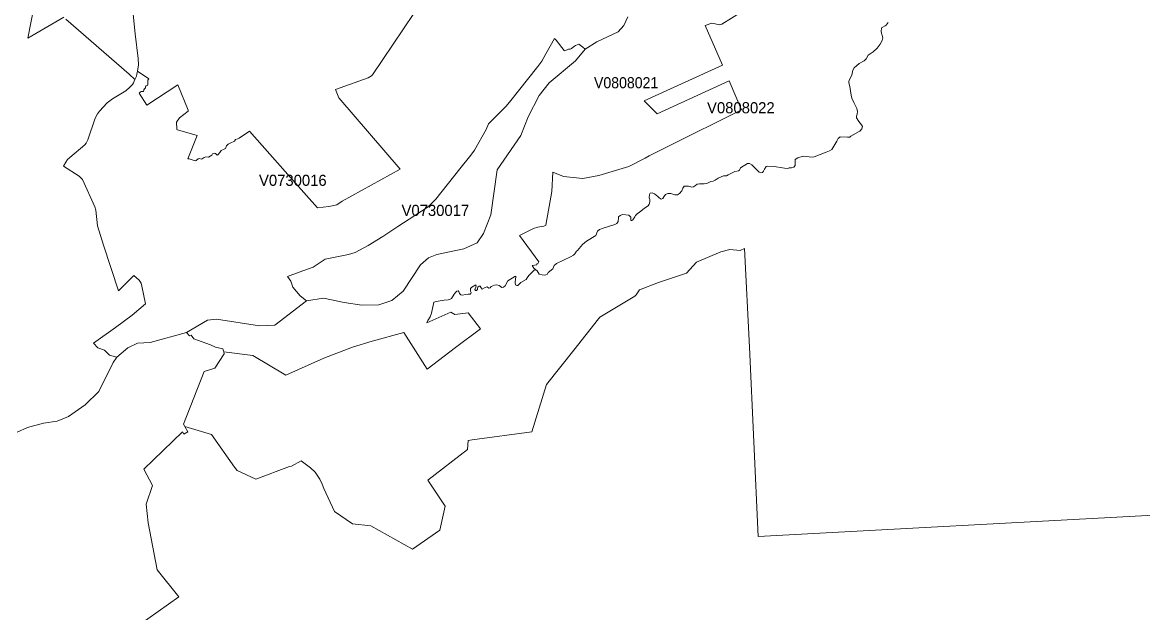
# Model space of a CAD drawing. Extents: x 369010 to 735936, y 6377141 to 6616555.
# Drawn here: x 538045 to 548142, y 6472991 to 6478309 of the extents above; entities that cross this region are included whole.
import ezdxf
from ezdxf.enums import TextEntityAlignment as Align

# ---------------------------------------------------------------- set-up
doc = ezdxf.new("R2010")
doc.units = 0
doc.header["$LTSCALE"] = 40
doc.layers.add('3', color=7, linetype='Continuous', lineweight=13)
doc.layers.add('4', color=7, linetype='Continuous')

msp = doc.modelspace()

# ---------------------------------------------------------------- linework, layer by layer
at = {"layer": '3'}
for points in [[(538418.11, 6478356.28), (538095.05, 6478166.12), (538183.92, 6478628.87)], [(538183.92, 6478628.87), (538095.05, 6478166.12), (538418.11, 6478356.28)], [(538437.31, 6478338.74), (539006.64, 6477841.73), (539058.45, 6477795.89), (539072.35, 6477825.51), (539075.66, 6477841.9), (539082.61, 6477868.71), (539091.88, 6477926.47), (539089.06, 6477984.89), (539061.09, 6478205.01), (539056.63, 6478262.44), (539038.92, 6478446.81)], [(539038.92, 6478446.81), (539056.63, 6478262.44), (539061.09, 6478205.01), (539089.06, 6477984.89), (539091.88, 6477926.47), (539082.61, 6477868.71), (539185.55, 6477799.69), (539181.09, 6477796.71), (539175.46, 6477787.61), (539175.62, 6477747.23), (539171.65, 6477739.94), (539168.01, 6477737.13), (539164.53, 6477736.97), (539161.89, 6477738.62), (539157.42, 6477738.29), (539154.44, 6477731.84), (539154.27, 6477727.53), (539155.27, 6477720.58), (539149.31, 6477712.8), (539145.67, 6477711.15), (539140.37, 6477701.05), (539140.21, 6477696.58), (539136.07, 6477689.8), (539132.59, 6477687.31), (539115.88, 6477685.49), (539108.93, 6477683.67), (539096.18, 6477672.25), (539167.18, 6477564.18), (539447.55, 6477747.89), (539537.91, 6477519.49), (539537.91, 6477509.73), (539461.61, 6477448.99), (539434.8, 6477411.75), (539435.96, 6477348.69), (539437.29, 6477343.07), (539443.41, 6477340.25), (539620.33, 6477289.44), (539537.42, 6477081.07), (539549, 6477080.74), (539603.12, 6477061.38), (539610.9, 6477063.53), (539629.77, 6477081.24), (539641.35, 6477083.39), (539655.92, 6477077.6), (539665.52, 6477078.92), (539683.72, 6477092.99), (539698.12, 6477096.96), (539721.46, 6477093.98), (539739, 6477102.59), (539751.25, 6477113.68), (539757.7, 6477124.44), (539765.98, 6477129.23), (539776.07, 6477131.39), (539784.51, 6477128.9), (539796.93, 6477116.82), (539800.9, 6477114.01), (539807.68, 6477115.33), (539823.41, 6477137.84), (539838.14, 6477155.05), (539863.62, 6477166.31), (539876.7, 6477173.76), (539883.65, 6477197.09), (539899.37, 6477210.83), (539919.07, 6477221.59), (539956.97, 6477237.97), (539967.23, 6477254.52), (539986.76, 6477259.98), (539999.5, 6477264.95), (540091.85, 6477328.34), (540482.44, 6476886.28), (540704.71, 6476638.02), (540808.15, 6476651.76), (540879.98, 6476666.65), (540927.81, 6476697.44), (541449.81, 6476987.56), (540898.19, 6477630.38)], [(541574.27, 6478390.71), (541201.56, 6477836.43), (541192.12, 6477827.83), (541162.83, 6477808.79), (540867.9, 6477703.37), (540898.19, 6477630.38), (541449.81, 6476987.56), (540927.81, 6476697.44), (540879.98, 6476666.65), (540808.15, 6476651.76), (540704.71, 6476638.02), (540482.44, 6476886.28), (540091.85, 6477328.34), (539999.5, 6477264.95), (539986.76, 6477259.98), (539967.23, 6477254.52), (539956.97, 6477237.97), (539919.07, 6477221.59), (539899.37, 6477210.83), (539883.65, 6477197.09), (539876.7, 6477173.76), (539863.62, 6477166.31), (539838.14, 6477155.05), (539823.41, 6477137.84), (539807.68, 6477115.33), (539800.9, 6477114.01), (539796.93, 6477116.82), (539784.51, 6477128.9), (539776.07, 6477131.39), (539765.98, 6477129.23), (539757.7, 6477124.44), (539751.25, 6477113.68), (539739, 6477102.59), (539721.46, 6477093.98), (539698.12, 6477096.96), (539683.72, 6477092.99), (539665.52, 6477078.92), (539655.92, 6477077.6), (539641.35, 6477083.39), (539629.77, 6477081.24), (539610.9, 6477063.53), (539603.12, 6477061.38), (539549, 6477080.74), (539537.42, 6477081.07), (539620.33, 6477289.44), (539443.41, 6477340.25), (539437.29, 6477343.07), (539435.96, 6477348.69), (539434.8, 6477411.75), (539461.61, 6477448.99)], [(540898.19, 6477630.38), (540867.9, 6477703.37), (541162.83, 6477808.79), (541192.12, 6477827.83), (541201.56, 6477836.43), (541574.27, 6478390.71)], [(542342.38, 6475938.43), (542365.38, 6475921.39), (542381.27, 6475924.2), (542396.66, 6475934.13), (542421.16, 6475980.47), (542482.56, 6476020.52), (542491.83, 6476021.35), (542493.65, 6476013.57), (542489.51, 6475998.35), (542488.02, 6475965.91), (542491, 6475944.23), (542500.6, 6475938.93), (542510.2, 6475937.44), (542539, 6475966.07), (542587.16, 6475993.05), (542595.27, 6476006.62), (542611.32, 6476029.3), (542644.75, 6476065.21), (542659.32, 6476075.97), (542673.39, 6476078.45), (542653.86, 6476094.67), (542638.63, 6476119.83), (542681.66, 6476123.3), (542681.33, 6476133.73), (542694.4, 6476141.01), (542699.2, 6476153.09), (542525.92, 6476388.27), (542653.36, 6476452.32), (542689.94, 6476464.57), (542745.05, 6476473.67), (542764.08, 6476482.61), (542817.54, 6476786.31), (542825.65, 6476959.59), (542921.14, 6476921.2), (543096.08, 6476902.99), (543241.06, 6476931.13), (543511.33, 6477009.91), (543659.95, 6477086.37), (543693.39, 6477106.73), (543861.37, 6477189.81), (544526.04, 6477522.8), (544414.65, 6477782.48), (543765.88, 6477486.06), (543648.2, 6477603.24), (544356.06, 6477922.83), (544198.67, 6478281.31), (544259.08, 6478301), (544331.57, 6478288.92), (544349.77, 6478293.89), (544524.71, 6478402.62)], [(544524.71, 6478402.62), (544349.77, 6478293.89), (544331.57, 6478288.92), (544259.08, 6478301), (544198.67, 6478281.31), (544356.06, 6477922.83), (543648.2, 6477603.24), (543765.88, 6477486.06), (544414.65, 6477782.48), (544526.04, 6477522.8), (543861.37, 6477189.81), (543693.39, 6477106.73), (543659.95, 6477086.37), (543511.33, 6477009.91), (543241.06, 6476931.13), (543096.08, 6476902.99), (542921.14, 6476921.2), (542825.65, 6476959.59), (542817.54, 6476786.31), (542764.08, 6476482.61), (542745.05, 6476473.67)], [(537996.74, 6474617.05), (538089.75, 6474659.42), (538234.4, 6474698.31), (538358.03, 6474716.85), (538460.32, 6474757.56), (538610.92, 6474863.32), (538733.56, 6474983.48), (538863.98, 6475245.3), (538895.59, 6475291.48), (538829.55, 6475311.34), (538785.86, 6475355.53), (538726.28, 6475377.71), (538685.9, 6475420.24), (538884.17, 6475558.6), (539035.28, 6475670.48), (539156.09, 6475774.75), (539122.33, 6475933.47), (539114.22, 6475958.79), (539096.35, 6475985.77), (539049.51, 6476027.97), (538910.49, 6475891.1), (538777.09, 6476301.22), (538721.81, 6476475.16), (538706.59, 6476618.49), (538698.97, 6476646.79), (538586.76, 6476894.05), (538556.31, 6476924.84), (538416.62, 6477014.71), (538437.14, 6477050.12), (538453.03, 6477072.47), (538472.89, 6477093.16), (538607.61, 6477206.86), (538620.19, 6477221.59), (538633.43, 6477250.22), (538701.62, 6477445.84), (538721.48, 6477485.07), (538740.68, 6477510.23), (538809.36, 6477584.21), (538857.03, 6477619.62), (538976.03, 6477691.62), (539013.43, 6477725.38), (539037.1, 6477749.71), (539045.21, 6477763.45), (539058.45, 6477795.89), (539006.64, 6477841.73), (538437.31, 6478338.74)], [(539082.61, 6477868.71), (539075.66, 6477841.9), (539072.35, 6477825.51), (539058.45, 6477795.89), (539045.21, 6477763.45), (539037.1, 6477749.71), (539013.43, 6477725.38), (538976.03, 6477691.62), (538857.03, 6477619.62), (538809.36, 6477584.21), (538740.68, 6477510.23), (538721.48, 6477485.07), (538701.62, 6477445.84), (538633.43, 6477250.22), (538620.19, 6477221.59), (538607.61, 6477206.86), (538472.89, 6477093.16), (538453.03, 6477072.47), (538437.14, 6477050.12), (538416.62, 6477014.71), (538556.31, 6476924.84), (538586.76, 6476894.05), (538698.97, 6476646.79), (538706.59, 6476618.49), (538721.81, 6476475.16), (538777.09, 6476301.22), (538910.49, 6475891.1), (539049.51, 6476027.97), (539096.35, 6475985.77), (539114.22, 6475958.79), (539122.33, 6475933.47), (539156.09, 6475774.75), (539035.28, 6475670.48), (538884.17, 6475558.6), (538685.9, 6475420.24), (538726.28, 6475377.71), (538785.86, 6475355.53), (538829.55, 6475311.34), (538895.59, 6475291.48), (538996.71, 6475376.88), (539083.27, 6475417.76), (539195.98, 6475425.04), (539524.17, 6475514.08), (539714.17, 6475625.13), (539795.93, 6475634.9), (540183.21, 6475575.15), (540320.25, 6475580.12), (540605.41, 6475800.73), (540548.31, 6475846.41), (540482.44, 6475924.7), (540464.57, 6475977), (540435.27, 6476019.2), (540539.54, 6476059.91), (540667.15, 6476103.28), (540774.72, 6476177.09), (540984.58, 6476216.48), (541045.82, 6476236.84), (541160.51, 6476298.57), (541294.07, 6476380.33), (541427.64, 6476471.52), (541692.61, 6476642.32), (541727.53, 6476671.12), (541770.56, 6476717.3), (541987.37, 6476990.87), (542087, 6477112.52), (542120.27, 6477156.71), (542226.19, 6477343.23), (542247.21, 6477395.37), (542403.45, 6477551.93), (542436.88, 6477589.17), (542691.26, 6477912.57), (542727.84, 6477960.07), (542761.6, 6478026.76), (542842.53, 6478164.79), (542856.93, 6478149.24), (542928.26, 6478055.23), (542934.55, 6478054.57), (542966.66, 6478066.98), (542982.05, 6478069.3), (542995.46, 6478073.27), (543020.45, 6478094.29), (543030.38, 6478100.25), (543059.17, 6478112.99), (543097.08, 6478085.19), (543118.59, 6478068.64), (543224.02, 6478133.84), (543415.84, 6478225.2), (543466.48, 6478279.98), (543501.73, 6478359.43)], [(543501.73, 6478359.43), (543466.48, 6478279.98), (543415.84, 6478225.2), (543224.02, 6478133.84), (543118.59, 6478068.64), (543116.27, 6478067.15), (543031.2, 6477962.38), (542793.54, 6477764.77), (542702.84, 6477649.41), (542604.2, 6477457.76), (542538.17, 6477290.77), (542324.83, 6476981.44), (542267.73, 6476574.8), (542202.53, 6476405.98), (542143.61, 6476323.4), (542022.95, 6476269.61), (541780.99, 6476218.8), (541706.84, 6476188.84), (541633.36, 6476123.3), (541478.12, 6475888.78), (541375.34, 6475804.71), (541256.84, 6475763.83), (541105.07, 6475761.34), (540946.02, 6475786.67), (540758.67, 6475824.24), (540605.41, 6475800.73), (540320.25, 6475580.12), (540183.21, 6475575.15), (539795.93, 6475634.9), (539714.17, 6475625.13), (539524.17, 6475514.08), (539550.32, 6475483.79), (539566.71, 6475491.08), (539590.38, 6475458.47), (539740.82, 6475405.18), (539784.68, 6475383.33), (539851.71, 6475366.95), (539859.65, 6475340.96), (540121.81, 6475307.53), (540418.39, 6475129.78), (540762.31, 6475282.87), (541019.83, 6475382.01), (541197.25, 6475438.12), (541483.91, 6475514.91), (541692.94, 6475184.4), (541947.82, 6475379.03), (542174.22, 6475548.51), (542063.17, 6475691.01), (541942.35, 6475675.78), (541905.45, 6475699.11), (541690.95, 6475602.13), (541699.39, 6475621.99), (541721.57, 6475655.92), (541733.32, 6475689.02), (541753.35, 6475788.49), (541792.57, 6475797.42), (541845.37, 6475807.02), (541883.27, 6475808.68), (541901.14, 6475814.14), (541912.89, 6475821.59), (541935.4, 6475861.81), (541950.63, 6475878.19), (541960.23, 6475886.8), (541971.81, 6475889.78), (541979.76, 6475884.98), (541986.05, 6475867.76), (541996.47, 6475854.52), (542014.02, 6475852.87), (542036.86, 6475857.01), (542062.84, 6475860.48), (542079.72, 6475861.64), (542088.33, 6475865.28), (542089.82, 6475874.88), (542084.19, 6475887.29), (542083.03, 6475912.28), (542094.95, 6475923.87), (542131.36, 6475943.23), (542136.49, 6475936.45), (542133.01, 6475923.54), (542124.41, 6475902.35), (542128.38, 6475893.75), (542137.81, 6475893.09), (542146.75, 6475904.01), (542147.25, 6475914.27), (542151.05, 6475922.05), (542161.65, 6475933.14), (542172.57, 6475932.48), (542179.36, 6475916.42), (542188.46, 6475905.66), (542208.98, 6475916.59), (542234.8, 6475927.18), (542249.69, 6475915.93), (542261.11, 6475917.75), (542270.88, 6475929.17), (542301, 6475942.9), (542322.52, 6475944.89), (542342.38, 6475938.43)], [(545848.58, 6478309.94), (545830.04, 6478284.95), (545820.94, 6478278.16), (545788, 6478259.13), (545786.85, 6478225.37), (545801.41, 6478171.08), (545795.29, 6478145.43), (545778.07, 6478112), (545750.44, 6478077.74), (545714.52, 6478045.47), (545669.67, 6478015.18), (545649.31, 6477980.09), (545631.11, 6477964.04), (545586.59, 6477938.05), (545540.91, 6477899.66), (545531.14, 6477877.64), (545520.05, 6477832.63), (545501.35, 6477795.55), (545495.39, 6477776.52), (545495.39, 6477763.45), (545503.01, 6477732.5), (545514.1, 6477653.55), (545522.7, 6477625.75), (545538.09, 6477586.69), (545567.06, 6477532.73), (545573.51, 6477506.42), (545568.88, 6477483.58), (545563.75, 6477464.88), (545563.42, 6477448), (545584.77, 6477415.89), (545608.6, 6477387.59), (545616.87, 6477370.37), (545610.92, 6477349.52), (545592.88, 6477330.49), (545580.46, 6477322.05), (545511.61, 6477284.15), (545503.67, 6477274.71), (545483.64, 6477274.05), (545416.12, 6477277.03), (545397.08, 6477264.62), (545386.33, 6477240.29), (545339.65, 6477163.49), (545321.45, 6477153.07), (545291.33, 6477140.49), (545182.26, 6477097.95), (545164.22, 6477095.14), (545081.47, 6477104.41), (545034.3, 6477088.69), (545011.13, 6477075.45), (545009.31, 6477019.01), (544998.72, 6477004.94), (544977.53, 6477000.14), (544957.34, 6476999.31), (544943.44, 6476994.35), (544915.8, 6476995.18), (544897.59, 6476999.81), (544820.47, 6477012.22), (544761.38, 6477013.88), (544748.31, 6477009.41), (544733.41, 6476987.07), (544723.98, 6476967.54), (544714.71, 6476957.77), (544700.15, 6476953.3), (544684.59, 6476960.59), (544620.37, 6477025.96), (544600.18, 6477037.05), (544580.32, 6477037.88), (544516.44, 6476998.65), (544509.49, 6476977.3), (544498.4, 6476971.34), (544467.78, 6476965.06), (544405.55, 6476937.08), (544390.82, 6476928.15), (544363.18, 6476926.66), (544316.51, 6476906.14), (544289.2, 6476887.1), (544270.66, 6476879.65), (544251.8, 6476874.86), (544214.06, 6476857.48), (544188.91, 6476854.17), (544146.7, 6476853.67), (544126.51, 6476852.51), (544113.27, 6476838.78), (544093.41, 6476826.2)], [(545011.13, 6477075.45), (545034.3, 6477088.69), (545081.47, 6477104.41), (545164.22, 6477095.14), (545182.26, 6477097.95), (545291.33, 6477140.49), (545321.45, 6477153.07), (545339.65, 6477163.49), (545386.33, 6477240.29), (545397.08, 6477264.62), (545416.12, 6477277.03), (545483.64, 6477274.05), (545503.67, 6477274.71), (545511.61, 6477284.15), (545580.46, 6477322.05), (545592.88, 6477330.49), (545610.92, 6477349.52), (545616.87, 6477370.37), (545608.6, 6477387.59), (545584.77, 6477415.89), (545563.42, 6477448), (545563.75, 6477464.88), (545568.88, 6477483.58), (545573.51, 6477506.42), (545567.06, 6477532.73), (545538.09, 6477586.69), (545522.7, 6477625.75), (545514.1, 6477653.55), (545503.01, 6477732.5), (545495.39, 6477763.45), (545495.39, 6477776.52), (545501.35, 6477795.55), (545520.05, 6477832.63), (545531.14, 6477877.64), (545540.91, 6477899.66), (545586.59, 6477938.05), (545631.11, 6477964.04), (545649.31, 6477980.09), (545669.67, 6478015.18), (545714.52, 6478045.47), (545750.44, 6478077.74), (545778.07, 6478112), (545795.29, 6478145.43), (545801.41, 6478171.08), (545786.85, 6478225.37), (545788, 6478259.13), (545820.94, 6478278.16), (545830.04, 6478284.95), (545848.58, 6478309.94)], [(539461.61, 6477448.99), (539537.91, 6477509.73), (539537.91, 6477519.49), (539447.55, 6477747.89), (539167.18, 6477564.18), (539096.18, 6477672.25), (539108.93, 6477683.67), (539115.88, 6477685.49), (539132.59, 6477687.31), (539136.07, 6477689.8), (539140.21, 6477696.58), (539140.37, 6477701.05), (539145.67, 6477711.15), (539149.31, 6477712.8), (539155.27, 6477720.58), (539154.27, 6477727.53), (539154.44, 6477731.84), (539157.42, 6477738.29), (539161.89, 6477738.62), (539164.53, 6477736.97), (539168.01, 6477737.13), (539171.65, 6477739.94), (539175.62, 6477747.23), (539175.46, 6477787.61), (539181.09, 6477796.71), (539185.55, 6477799.69), (539082.61, 6477868.71)], [(542673.39, 6476078.45), (542684.31, 6476069.84), (542703.84, 6476041.21), (542729.16, 6476033.6), (542751.83, 6476032.77), (542775.83, 6476038.23), (542784.44, 6476055.78), (542825.81, 6476088.88), (542839.55, 6476117.34), (542860.24, 6476136.54), (542984.53, 6476196.29), (543012.34, 6476210.52), (543024.58, 6476224.42), (543039.48, 6476246.6), (543049.91, 6476255.04), (543094.92, 6476307.01), (543128.52, 6476337.63), (543214.75, 6476389.27), (543228.15, 6476428.33), (543246.69, 6476443.39), (543279.3, 6476456.3), (543385.88, 6476488.4), (543403.42, 6476496.68), (543414.02, 6476516.21), (543417.82, 6476552.45), (543419.15, 6476557.09), (543433.71, 6476570), (543454.07, 6476577.61), (543511.99, 6476571.49), (543527.88, 6476553.45), (543529.04, 6476524.65), (543537.32, 6476523.66), (543548.07, 6476530.94), (543565.45, 6476557.42), (543571.24, 6476570.66), (543589.28, 6476588.2), (543605.01, 6476596.48), (543653, 6476635.21), (543685.28, 6476655.23), (543695.21, 6476671.29), (543698.02, 6476679.06), (543699.68, 6476695.61), (543700.17, 6476713.32), (543694.71, 6476728.55), (543697.52, 6476758.84), (543704.47, 6476770.09), (543723.01, 6476772.41), (543743.2, 6476763.97), (543771.17, 6476741.79), (543785.9, 6476727.06), (543803.28, 6476717.46), (543817.85, 6476722.43), (543827.28, 6476738.81), (543840.85, 6476757.68), (543861.7, 6476767.28), (543890.17, 6476767.44), (543926.58, 6476755.03), (543948.43, 6476755.03), (543966.63, 6476766.28), (543989.8, 6476792.93), (543997.09, 6476815.94), (544010.99, 6476832.49), (544047.56, 6476833.64), (544078.02, 6476825.87), (544093.41, 6476826.2), (544113.27, 6476838.78), (544126.51, 6476852.51), (544146.7, 6476853.67), (544188.91, 6476854.17), (544214.06, 6476857.48), (544251.8, 6476874.86), (544270.66, 6476879.65), (544289.2, 6476887.1), (544316.51, 6476906.14), (544363.18, 6476926.66), (544390.82, 6476928.15), (544405.55, 6476937.08), (544467.78, 6476965.06), (544498.4, 6476971.34), (544509.49, 6476977.3), (544516.44, 6476998.65), (544580.32, 6477037.88), (544600.18, 6477037.05), (544620.37, 6477025.96), (544684.59, 6476960.59), (544700.15, 6476953.3), (544714.71, 6476957.77), (544723.98, 6476967.54), (544733.41, 6476987.07), (544748.31, 6477009.41), (544761.38, 6477013.88), (544820.47, 6477012.22), (544897.59, 6476999.81), (544915.8, 6476995.18), (544943.44, 6476994.35), (544957.34, 6476999.31), (544977.53, 6477000.14), (544998.72, 6477004.94), (545009.31, 6477019.01), (545011.13, 6477075.45)], [(544093.41, 6476826.2), (544078.02, 6476825.87), (544047.56, 6476833.64), (544010.99, 6476832.49), (543997.09, 6476815.94), (543989.8, 6476792.93), (543966.63, 6476766.28), (543948.43, 6476755.03), (543926.58, 6476755.03), (543890.17, 6476767.44), (543861.7, 6476767.28), (543840.85, 6476757.68), (543827.28, 6476738.81), (543817.85, 6476722.43), (543803.28, 6476717.46), (543785.9, 6476727.06), (543771.17, 6476741.79), (543743.2, 6476763.97), (543723.01, 6476772.41), (543704.47, 6476770.09), (543697.52, 6476758.84), (543694.71, 6476728.55), (543700.17, 6476713.32), (543699.68, 6476695.61), (543698.02, 6476679.06), (543695.21, 6476671.29), (543685.28, 6476655.23), (543653, 6476635.21), (543605.01, 6476596.48), (543589.28, 6476588.2), (543571.24, 6476570.66), (543565.45, 6476557.42), (543548.07, 6476530.94), (543537.32, 6476523.66), (543529.04, 6476524.65), (543527.88, 6476553.45), (543511.99, 6476571.49), (543454.07, 6476577.61), (543433.71, 6476570), (543419.15, 6476557.09), (543417.82, 6476552.45), (543414.02, 6476516.21), (543403.42, 6476496.68), (543385.88, 6476488.4), (543279.3, 6476456.3), (543246.69, 6476443.39), (543228.15, 6476428.33), (543214.75, 6476389.27), (543128.52, 6476337.63), (543094.92, 6476307.01), (543049.91, 6476255.04), (543039.48, 6476246.6), (543024.58, 6476224.42), (543012.34, 6476210.52), (542984.53, 6476196.29), (542860.24, 6476136.54), (542839.55, 6476117.34), (542825.81, 6476088.88), (542784.44, 6476055.78), (542775.83, 6476038.23), (542751.83, 6476032.77), (542729.16, 6476033.6), (542703.84, 6476041.21), (542684.31, 6476069.84), (542673.39, 6476078.45), (542659.32, 6476075.97), (542644.75, 6476065.21), (542611.32, 6476029.3), (542595.27, 6476006.62), (542587.16, 6475993.05), (542539, 6475966.07), (542510.2, 6475937.44), (542500.6, 6475938.93), (542491, 6475944.23), (542488.02, 6475965.91), (542489.51, 6475998.35), (542493.65, 6476013.57), (542491.83, 6476021.35), (542482.56, 6476020.52), (542421.16, 6475980.47), (542396.66, 6475934.13), (542381.27, 6475924.2), (542365.38, 6475921.39), (542342.38, 6475938.43), (542322.52, 6475944.89), (542301, 6475942.9), (542270.88, 6475929.17), (542261.11, 6475917.75), (542249.69, 6475915.93), (542234.8, 6475927.18), (542208.98, 6475916.59), (542188.46, 6475905.66), (542179.36, 6475916.42), (542172.57, 6475932.48), (542161.65, 6475933.14), (542151.05, 6475922.05), (542147.25, 6475914.27), (542146.75, 6475904.01), (542137.81, 6475893.09), (542128.38, 6475893.75)], [(542745.05, 6476473.67), (542689.94, 6476464.57), (542653.36, 6476452.32), (542525.92, 6476388.27), (542699.2, 6476153.09), (542694.4, 6476141.01), (542681.33, 6476133.73), (542681.66, 6476123.3), (542638.63, 6476119.83), (542653.86, 6476094.67), (542673.39, 6476078.45)], [(542128.38, 6475893.75), (542124.41, 6475902.35), (542133.01, 6475923.54), (542136.49, 6475936.45), (542131.36, 6475943.23), (542094.95, 6475923.87), (542083.03, 6475912.28), (542084.19, 6475887.29), (542089.82, 6475874.88), (542088.33, 6475865.28), (542079.72, 6475861.64), (542062.84, 6475860.48), (542036.86, 6475857.01), (542014.02, 6475852.87), (541996.47, 6475854.52), (541986.05, 6475867.76), (541979.76, 6475884.98), (541971.81, 6475889.78), (541960.23, 6475886.8), (541950.63, 6475878.19), (541935.4, 6475861.81), (541912.89, 6475821.59), (541901.14, 6475814.14), (541883.27, 6475808.68), (541845.37, 6475807.02), (541792.57, 6475797.42), (541753.35, 6475788.49), (541733.32, 6475689.02), (541721.57, 6475655.92), (541699.39, 6475621.99), (541690.95, 6475602.13), (541905.45, 6475699.11), (541942.35, 6475675.78), (542063.17, 6475691.01), (542174.22, 6475548.51), (541947.82, 6475379.03), (541692.94, 6475184.4), (541483.91, 6475514.91), (541197.25, 6475438.12), (541019.83, 6475382.01), (540762.31, 6475282.87), (540418.39, 6475129.78), (540121.81, 6475307.53), (539859.65, 6475340.96), (539859.82, 6475339.97), (539864.78, 6475322.76), (539778.55, 6475194.99), (539683.72, 6475163.71), (539496.87, 6474688.88), (539507.79, 6474668.69), (539749.26, 6474595.87), (539956.64, 6474301.76), (539980.14, 6474272.64), (540147.96, 6474192.86), (540452.82, 6474307.39), (540471.52, 6474311.53), (540557.75, 6474359.86), (540642.32, 6474295.48), (540684.69, 6474257.41), (540726.23, 6474194.02), (540748.08, 6474147.35), (540762.48, 6474109.28), (540857.31, 6473901.25), (541021.49, 6473790.36), (541185.5, 6473774.3), (541561.2, 6473563.62), (541809.12, 6473732.76), (541856.46, 6473950.23), (541700.06, 6474182.93), (542057.88, 6474461.31), (542063.83, 6474541.75), (542098.42, 6474546.88), (542638.3, 6474620.36), (542769.38, 6475047.69), (543016.81, 6475354.87), (543238.91, 6475639.53), (543248.84, 6475651.95), (543566.44, 6475842.94), (543577.7, 6475854.85), (543606.66, 6475900.2), (543777.96, 6475965.58), (544031.18, 6476049.32), (544119.72, 6476148.79), (544339.51, 6476241.47), (544422.1, 6476262.16), (544513.62, 6476253.06), (544555.17, 6476272.09), (544599.19, 6475382.01), (544677.97, 6473676.66), (548244.58, 6473868.31)], [(548244.58, 6473868.31), (544677.97, 6473676.66), (544599.19, 6475382.01), (544555.17, 6476272.09), (544513.62, 6476253.06), (544422.1, 6476262.16), (544339.51, 6476241.47), (544119.72, 6476148.79), (544031.18, 6476049.32), (543777.96, 6475965.58), (543606.66, 6475900.2), (543577.7, 6475854.85), (543566.44, 6475842.94), (543248.84, 6475651.95), (543238.91, 6475639.53), (543016.81, 6475354.87), (542769.38, 6475047.69), (542638.3, 6474620.36), (542098.42, 6474546.88), (542063.83, 6474541.75), (542057.88, 6474461.31), (541700.06, 6474182.93), (541856.46, 6473950.23), (541809.12, 6473732.76), (541561.2, 6473563.62), (541185.5, 6473774.3), (541021.49, 6473790.36), (540857.31, 6473901.25)], [(539507.79, 6474668.69), (539534.93, 6474620.36), (539500.18, 6474599.34), (539487.43, 6474619.53), (539138.88, 6474284.55), (539218.49, 6474137.25), (539160.07, 6473967.12), (539178.6, 6473799.63), (539259.04, 6473376.6), (539455.33, 6473133.64), (539083.11, 6472869.66)], [(540857.31, 6473901.25), (540762.48, 6474109.28), (540748.08, 6474147.35), (540726.23, 6474194.02), (540684.69, 6474257.41), (540642.32, 6474295.48), (540557.75, 6474359.86), (540471.52, 6474311.53), (540452.82, 6474307.39), (540147.96, 6474192.86), (539980.14, 6474272.64), (539956.64, 6474301.76), (539749.26, 6474595.87), (539507.79, 6474668.69)]]:
    msp.add_lwpolyline(points, dxfattribs=at)
msp.add_lwpolyline([(540605.41, 6475800.73), (540758.67, 6475824.24), (540946.02, 6475786.67), (541105.07, 6475761.34), (541256.84, 6475763.83), (541375.34, 6475804.71), (541478.12, 6475888.78), (541633.36, 6476123.3), (541706.84, 6476188.84), (541780.99, 6476218.8), (542022.95, 6476269.61), (542143.61, 6476323.4), (542202.53, 6476405.98), (542267.73, 6476574.8), (542324.83, 6476981.44), (542538.17, 6477290.77), (542604.2, 6477457.76), (542702.84, 6477649.41), (542793.54, 6477764.77), (543031.2, 6477962.38), (543116.27, 6478067.15), (543118.59, 6478068.64), (543097.08, 6478085.19), (543059.17, 6478112.99), (543030.38, 6478100.25), (543020.45, 6478094.29), (542995.46, 6478073.27), (542982.05, 6478069.3), (542966.66, 6478066.98), (542934.55, 6478054.57), (542928.26, 6478055.23), (542856.93, 6478149.24), (542842.53, 6478164.79), (542761.6, 6478026.76), (542727.84, 6477960.07), (542691.26, 6477912.57), (542436.88, 6477589.17), (542403.45, 6477551.93), (542247.21, 6477395.37), (542226.19, 6477343.23), (542120.27, 6477156.71), (542087, 6477112.52), (541987.37, 6476990.87), (541770.56, 6476717.3), (541727.53, 6476671.12), (541692.61, 6476642.32), (541427.64, 6476471.52), (541294.07, 6476380.33), (541160.51, 6476298.57), (541045.82, 6476236.84), (540984.58, 6476216.48), (540774.72, 6476177.09), (540667.15, 6476103.28), (540539.54, 6476059.91), (540435.27, 6476019.2), (540464.57, 6475977), (540482.44, 6475924.7), (540548.31, 6475846.41)], close=True, dxfattribs=at)

# ---------------------------------------------------------------- texts
at = {"layer": '4', "width": 0.95}
msp.add_text('V0808021', height=100, dxfattribs=at).set_placement((543486.86, 6477716.01), align=Align.CENTER)
at = {"layer": '4'}
for s, p in [('V0808022', (544521.06, 6477490.56)), ('V0730016', (540482.44, 6476836.27)), ('V0730017', (541767.52, 6476565.49))]:
    msp.add_text(s, height=100, dxfattribs=at).set_placement(p, align=Align.CENTER)

doc.saveas('drawing.dxf')
